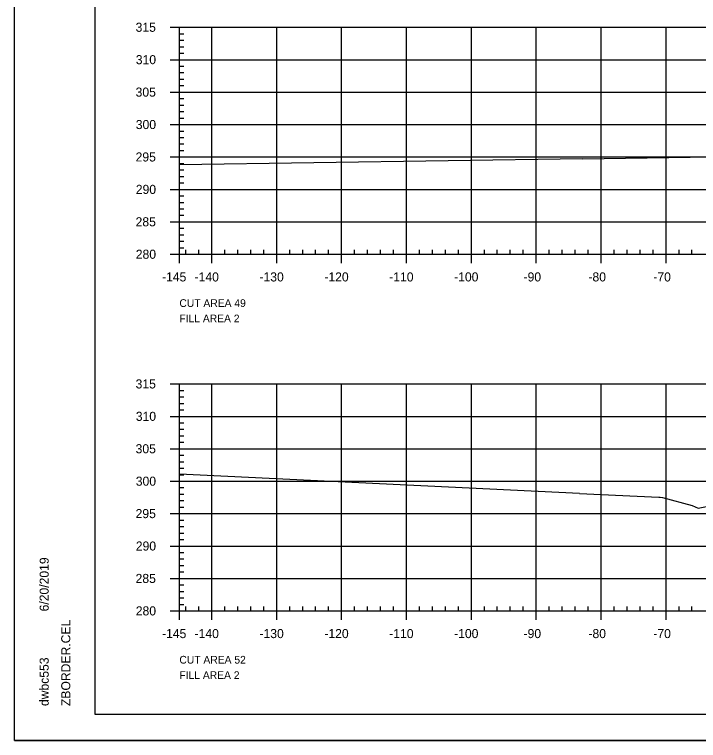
# Model space of a CAD drawing. Extents: x 1370843 to 1371177, y 380307 to 382654.
# Drawn here: x 1370843.3 to 1370948.7, y 380520.8 to 380632.8 of the extents above; entities that cross this region are included whole.
import ezdxf

# ---------------------------------------------------------------- set-up
doc = ezdxf.new("R2010")
doc.units = 0
for name, color, linetype in [('R_Axis', 7, 'Continuous'), ('R_Axis Annot', 7, 'Continuous'), ('R_Border', 7, 'Continuous'), ('R_Border Notes', 7, 'Continuous'), ('R_Exist Surface', 7, 'Continuous'), ('R_Grid', 7, 'Continuous'), ('R_No Plot', 7, 'Continuous')]:
    doc.layers.add(name, color=color, linetype=linetype)

msp = doc.modelspace()

# ---------------------------------------------------------------- linework, layer by layer
at = {"layer": 'R_Axis'}
for p, q in [((1370867.31, 380630.79), (1370868.71, 380630.79)), ((1370868.71, 380595.79), (1370868.71, 380630.79)), ((1370868.71, 380629.79), (1370869.41, 380629.79)), ((1370868.71, 380628.79), (1370869.41, 380628.79)), ((1370868.71, 380627.79), (1370869.41, 380627.79)), ((1370868.71, 380626.79), (1370869.41, 380626.79)), ((1370867.31, 380625.79), (1370868.71, 380625.79)), ((1370868.71, 380624.79), (1370869.41, 380624.79)), ((1370868.71, 380623.79), (1370869.41, 380623.79)), ((1370868.71, 380622.79), (1370869.41, 380622.79)), ((1370868.71, 380621.79), (1370869.41, 380621.79)), ((1370867.31, 380620.79), (1370868.71, 380620.79)), ((1370868.71, 380619.79), (1370869.41, 380619.79)), ((1370868.71, 380618.79), (1370869.41, 380618.79)), ((1370868.71, 380617.79), (1370869.41, 380617.79)), ((1370868.71, 380616.79), (1370869.41, 380616.79)), ((1370867.31, 380615.79), (1370868.71, 380615.79)), ((1370868.71, 380614.79), (1370869.41, 380614.79)), ((1370868.71, 380613.79), (1370869.41, 380613.79)), ((1370868.71, 380612.79), (1370869.41, 380612.79)), ((1370868.71, 380611.79), (1370869.41, 380611.79)), ((1370867.31, 380610.79), (1370868.71, 380610.79)), ((1370868.71, 380609.79), (1370869.41, 380609.79)), ((1370868.71, 380608.79), (1370869.41, 380608.79)), ((1370868.71, 380607.79), (1370869.41, 380607.79)), ((1370868.71, 380606.79), (1370869.41, 380606.79)), ((1370867.31, 380605.79), (1370868.71, 380605.79)), ((1370868.71, 380604.79), (1370869.41, 380604.79)), ((1370868.71, 380603.79), (1370869.41, 380603.79)), ((1370868.71, 380602.79), (1370869.41, 380602.79)), ((1370868.71, 380601.79), (1370869.41, 380601.79)), ((1370867.31, 380600.79), (1370868.71, 380600.79)), ((1370868.71, 380599.79), (1370869.41, 380599.79)), ((1370868.71, 380598.79), (1370869.41, 380598.79)), ((1370868.71, 380597.79), (1370869.41, 380597.79)), ((1370868.71, 380596.79), (1370869.41, 380596.79)), ((1370868.71, 380595.79), (1370868.71, 380596.49)), ((1370869.71, 380595.79), (1370869.71, 380596.49)), ((1370871.71, 380595.79), (1370871.71, 380596.49)), ((1370875.71, 380595.79), (1370875.71, 380596.49)), ((1370877.71, 380595.79), (1370877.71, 380596.49)), ((1370879.71, 380595.79), (1370879.71, 380596.49)), ((1370881.71, 380595.79), (1370881.71, 380596.49)), ((1370885.71, 380595.79), (1370885.71, 380596.49)), ((1370887.71, 380595.79), (1370887.71, 380596.49)), ((1370889.71, 380595.79), (1370889.71, 380596.49)), ((1370891.71, 380595.79), (1370891.71, 380596.49)), ((1370895.71, 380595.79), (1370895.71, 380596.49)), ((1370897.71, 380595.79), (1370897.71, 380596.49)), ((1370899.71, 380595.79), (1370899.71, 380596.49)), ((1370901.71, 380595.79), (1370901.71, 380596.49)), ((1370905.71, 380595.79), (1370905.71, 380596.49)), ((1370907.71, 380595.79), (1370907.71, 380596.49)), ((1370909.71, 380595.79), (1370909.71, 380596.49)), ((1370911.71, 380595.79), (1370911.71, 380596.49)), ((1370915.71, 380595.79), (1370915.71, 380596.49)), ((1370917.71, 380595.79), (1370917.71, 380596.49)), ((1370919.71, 380595.79), (1370919.71, 380596.49)), ((1370921.71, 380595.79), (1370921.71, 380596.49)), ((1370925.71, 380595.79), (1370925.71, 380596.49)), ((1370927.71, 380595.79), (1370927.71, 380596.49)), ((1370929.71, 380595.79), (1370929.71, 380596.49)), ((1370931.71, 380595.79), (1370931.71, 380596.49)), ((1370935.71, 380595.79), (1370935.71, 380596.49)), ((1370937.71, 380595.79), (1370937.71, 380596.49)), ((1370939.71, 380595.79), (1370939.71, 380596.49)), ((1370941.71, 380595.79), (1370941.71, 380596.49)), ((1370945.71, 380595.79), (1370945.71, 380596.49)), ((1370947.71, 380595.79), (1370947.71, 380596.49)), ((1370867.31, 380595.79), (1370868.71, 380595.79)), ((1370868.71, 380595.79), (1371158.71, 380595.79)), ((1370868.71, 380594.39), (1370868.71, 380595.79)), ((1370873.71, 380594.39), (1370873.71, 380595.79)), ((1370883.71, 380594.39), (1370883.71, 380595.79)), ((1370893.71, 380594.39), (1370893.71, 380595.79)), ((1370903.71, 380594.39), (1370903.71, 380595.79)), ((1370913.71, 380594.39), (1370913.71, 380595.79)), ((1370923.71, 380594.39), (1370923.71, 380595.79)), ((1370933.71, 380594.39), (1370933.71, 380595.79)), ((1370943.71, 380594.39), (1370943.71, 380595.79)), ((1370867.31, 380575.79), (1370868.71, 380575.79)), ((1370868.71, 380540.79), (1370868.71, 380575.79)), ((1370868.71, 380574.79), (1370869.41, 380574.79)), ((1370868.71, 380573.79), (1370869.41, 380573.79)), ((1370868.71, 380572.79), (1370869.41, 380572.79)), ((1370868.71, 380571.79), (1370869.41, 380571.79)), ((1370867.31, 380570.79), (1370868.71, 380570.79)), ((1370868.71, 380569.79), (1370869.41, 380569.79)), ((1370868.71, 380568.79), (1370869.41, 380568.79)), ((1370868.71, 380567.79), (1370869.41, 380567.79)), ((1370868.71, 380566.79), (1370869.41, 380566.79)), ((1370867.31, 380565.79), (1370868.71, 380565.79)), ((1370868.71, 380564.79), (1370869.41, 380564.79)), ((1370868.71, 380563.79), (1370869.41, 380563.79)), ((1370868.71, 380562.79), (1370869.41, 380562.79)), ((1370868.71, 380561.79), (1370869.41, 380561.79)), ((1370867.31, 380560.79), (1370868.71, 380560.79)), ((1370868.71, 380559.79), (1370869.41, 380559.79)), ((1370868.71, 380558.79), (1370869.41, 380558.79)), ((1370868.71, 380557.79), (1370869.41, 380557.79)), ((1370867.31, 380555.79), (1370868.71, 380555.79)), ((1370868.71, 380556.79), (1370869.41, 380556.79)), ((1370868.71, 380554.79), (1370869.41, 380554.79)), ((1370868.71, 380553.79), (1370869.41, 380553.79)), ((1370868.71, 380552.79), (1370869.41, 380552.79)), ((1370868.71, 380551.79), (1370869.41, 380551.79)), ((1370867.31, 380550.79), (1370868.71, 380550.79)), ((1370868.71, 380549.79), (1370869.41, 380549.79)), ((1370868.71, 380548.79), (1370869.41, 380548.79)), ((1370868.71, 380547.79), (1370869.41, 380547.79)), ((1370868.71, 380546.79), (1370869.41, 380546.79)), ((1370867.31, 380545.79), (1370868.71, 380545.79)), ((1370868.71, 380544.79), (1370869.41, 380544.79)), ((1370868.71, 380543.79), (1370869.41, 380543.79)), ((1370868.71, 380542.79), (1370869.41, 380542.79)), ((1370868.71, 380541.79), (1370869.41, 380541.79)), ((1370868.71, 380540.79), (1370868.71, 380541.49)), ((1370869.71, 380540.79), (1370869.71, 380541.49)), ((1370871.71, 380540.79), (1370871.71, 380541.49)), ((1370875.71, 380540.79), (1370875.71, 380541.49)), ((1370877.71, 380540.79), (1370877.71, 380541.49)), ((1370879.71, 380540.79), (1370879.71, 380541.49)), ((1370881.71, 380540.79), (1370881.71, 380541.49)), ((1370885.71, 380540.79), (1370885.71, 380541.49)), ((1370887.71, 380540.79), (1370887.71, 380541.49)), ((1370889.71, 380540.79), (1370889.71, 380541.49)), ((1370891.71, 380540.79), (1370891.71, 380541.49)), ((1370895.71, 380540.79), (1370895.71, 380541.49)), ((1370897.71, 380540.79), (1370897.71, 380541.49)), ((1370899.71, 380540.79), (1370899.71, 380541.49)), ((1370901.71, 380540.79), (1370901.71, 380541.49)), ((1370905.71, 380540.79), (1370905.71, 380541.49)), ((1370907.71, 380540.79), (1370907.71, 380541.49)), ((1370909.71, 380540.79), (1370909.71, 380541.49)), ((1370911.71, 380540.79), (1370911.71, 380541.49)), ((1370915.71, 380540.79), (1370915.71, 380541.49)), ((1370917.71, 380540.79), (1370917.71, 380541.49)), ((1370919.71, 380540.79), (1370919.71, 380541.49)), ((1370921.71, 380540.79), (1370921.71, 380541.49)), ((1370925.71, 380540.79), (1370925.71, 380541.49)), ((1370927.71, 380540.79), (1370927.71, 380541.49)), ((1370929.71, 380540.79), (1370929.71, 380541.49)), ((1370931.71, 380540.79), (1370931.71, 380541.49)), ((1370935.71, 380540.79), (1370935.71, 380541.49)), ((1370937.71, 380540.79), (1370937.71, 380541.49)), ((1370939.71, 380540.79), (1370939.71, 380541.49)), ((1370941.71, 380540.79), (1370941.71, 380541.49)), ((1370945.71, 380540.79), (1370945.71, 380541.49)), ((1370947.71, 380540.79), (1370947.71, 380541.49)), ((1370867.31, 380540.79), (1370868.71, 380540.79)), ((1370868.71, 380540.79), (1371158.71, 380540.79)), ((1370868.71, 380539.39), (1370868.71, 380540.79)), ((1370873.71, 380539.39), (1370873.71, 380540.79)), ((1370883.71, 380539.39), (1370883.71, 380540.79)), ((1370893.71, 380539.39), (1370893.71, 380540.79)), ((1370903.71, 380539.39), (1370903.71, 380540.79)), ((1370913.71, 380539.39), (1370913.71, 380540.79)), ((1370923.71, 380539.39), (1370923.71, 380540.79)), ((1370933.71, 380539.39), (1370933.71, 380540.79)), ((1370943.71, 380539.39), (1370943.71, 380540.79))]:
    msp.add_line(p, q, dxfattribs=at)
at = {"layer": 'R_Border'}
for p, q in [((1370855.71, 380524.79), (1370855.71, 380730.25)), ((1370855.71, 380524.79), (1370855.71, 380524.79)), ((1371171.89, 380524.79), (1370855.71, 380524.79))]:
    msp.add_line(p, q, dxfattribs=at)
at = {"layer": 'R_Exist Surface'}
for p, q in [((1370930.84, 380610.5), (1370868.71, 380609.56)), ((1370930.37, 380558.9), (1370868.71, 380561.88))]:
    msp.add_line(p, q, dxfattribs=at)
for points in [[(1370930.84, 380610.5), (1370960.73, 380610.95), (1370976.65, 380611.19), (1370980.83, 380609.88), (1370981.28, 380609.72), (1370982.04, 380609.63), (1370987.45, 380609.18), (1370988.06, 380609.17), (1370991.29, 380609.35), (1370995.08, 380609.97), (1370995.63, 380610.07), (1371001.7, 380610.69), (1371002.24, 380610.74), (1371013.38, 380610.84), (1371014.12, 380610.84), (1371023.96, 380610.49), (1371024.63, 380610.47), (1371025.03, 380610.42), (1371032.42, 380609.65), (1371036.78, 380609.1), (1371037.03, 380609.07), (1371037.72, 380609.16), (1371049.16, 380610.54), (1371056.65, 380610.39)], [(1370930.37, 380558.9), (1370942.58, 380558.31), (1370942.82, 380558.31), (1370943.15, 380558.28), (1370947.72, 380557.06), (1370948.65, 380556.63), (1370951.71, 380557.27)]]:
    msp.add_lwpolyline(points, dxfattribs=at)
at = {"layer": 'R_Grid'}
for p, q in [((1370868.71, 380630.79), (1371158.71, 380630.79)), ((1370868.71, 380595.79), (1370868.71, 380630.79)), ((1370873.71, 380595.79), (1370873.71, 380630.79)), ((1370883.71, 380595.79), (1370883.71, 380630.79)), ((1370893.71, 380595.79), (1370893.71, 380630.79)), ((1370903.71, 380595.79), (1370903.71, 380630.79)), ((1370913.71, 380595.79), (1370913.71, 380630.79)), ((1370923.71, 380595.79), (1370923.71, 380630.79)), ((1370933.71, 380595.79), (1370933.71, 380630.79)), ((1370943.71, 380595.79), (1370943.71, 380630.79)), ((1370868.71, 380625.79), (1371158.71, 380625.79)), ((1370868.71, 380620.79), (1371158.71, 380620.79)), ((1370868.71, 380615.79), (1371158.71, 380615.79)), ((1370868.71, 380610.79), (1371158.71, 380610.79)), ((1370868.71, 380605.79), (1371158.71, 380605.79)), ((1370868.71, 380600.79), (1371158.71, 380600.79)), ((1370868.71, 380595.79), (1371158.71, 380595.79)), ((1370868.71, 380575.79), (1371158.71, 380575.79)), ((1370868.71, 380540.79), (1370868.71, 380575.79)), ((1370873.71, 380540.79), (1370873.71, 380575.79)), ((1370883.71, 380540.79), (1370883.71, 380575.79)), ((1370893.71, 380540.79), (1370893.71, 380575.79)), ((1370903.71, 380540.79), (1370903.71, 380575.79)), ((1370913.71, 380540.79), (1370913.71, 380575.79)), ((1370923.71, 380540.79), (1370923.71, 380575.79)), ((1370933.71, 380540.79), (1370933.71, 380575.79)), ((1370943.71, 380540.79), (1370943.71, 380575.79)), ((1370868.71, 380570.79), (1371158.71, 380570.79)), ((1370868.71, 380565.79), (1371158.71, 380565.79)), ((1370868.71, 380560.79), (1371158.71, 380560.79)), ((1370868.71, 380555.79), (1371158.71, 380555.79)), ((1370868.71, 380550.79), (1371158.71, 380550.79)), ((1370868.71, 380545.79), (1371158.71, 380545.79)), ((1370868.71, 380540.79), (1371158.71, 380540.79))]:
    msp.add_line(p, q, dxfattribs=at)
at = {"layer": 'R_No Plot'}
msp.add_line((1370843.31, 380520.81), (1371176.64, 380520.81), dxfattribs=at)
for points in [[(1370843.3, 380734.14), (1371176.64, 380734.14), (1371176.64, 380520.8), (1370843.3, 380520.8)], [(1371089.63, 380730.25), (1371089.63, 380720.37), (1371125.36, 380720.37), (1371125.36, 380717.45), (1371148.56, 380717.45), (1371148.56, 380693.11), (1371171.89, 380693.11), (1371171.89, 380524.79), (1370855.71, 380524.79), (1370855.71, 380730.25)]]:
    msp.add_lwpolyline(points, close=True, dxfattribs=at)

# ---------------------------------------------------------------- texts
at = {"layer": 'R_Axis Annot'}
for s, p in [('315', (1370861.96, 380630.09)), ('310', (1370861.99, 380625.09)), ('305', (1370861.96, 380620.09)), ('300', (1370861.99, 380615.09)), ('295', (1370861.96, 380610.09)), ('290', (1370861.99, 380605.09)), ('285', (1370861.96, 380600.09)), ('280', (1370861.99, 380595.09)), ('-145', (1370866.03, 380591.59)), ('-140', (1370871.05, 380591.59)), ('-130', (1370881.05, 380591.59)), ('-120', (1370891.05, 380591.59)), ('-110', (1370901.05, 380591.59)), ('-100', (1370911.05, 380591.59)), ('-90', (1370921.75, 380591.59)), ('-80', (1370931.75, 380591.59)), ('-70', (1370941.75, 380591.59)), ('315', (1370861.96, 380575.09)), ('310', (1370861.99, 380570.09)), ('305', (1370861.96, 380565.09)), ('300', (1370861.99, 380560.09)), ('295', (1370861.96, 380555.09)), ('290', (1370861.99, 380550.09)), ('285', (1370861.96, 380545.09)), ('280', (1370861.99, 380540.09)), ('-145', (1370866.03, 380536.59)), ('-140', (1370871.05, 380536.59)), ('-130', (1370881.05, 380536.59)), ('-120', (1370891.05, 380536.59)), ('-110', (1370901.05, 380536.59)), ('-100', (1370911.05, 380536.59)), ('-90', (1370921.75, 380536.59)), ('-80', (1370931.75, 380536.59)), ('-70', (1370941.75, 380536.59))]:
    msp.add_text(s, height=1.4, dxfattribs=at).set_placement(p)
at = {"layer": 'R_Border'}
for s, p in [('6/20/2019', (1370848.57, 380540.71)), ('ZBORDER.CEL', (1370851.9, 380526.11)), ('dwbc553', (1370848.57, 380526.11))]:
    msp.add_text(s, height=1.4, rotation=90, dxfattribs=at).set_placement(p)
at = {"layer": 'R_Border Notes'}
for s, p in [('CUT AREA 49', (1370868.71, 380587.66)), ('FILL AREA 2', (1370868.71, 380585.29)), ('CUT AREA 52', (1370868.71, 380532.66)), ('FILL AREA 2', (1370868.71, 380530.29))]:
    msp.add_text(s, height=1.1875, dxfattribs=at).set_placement(p)

doc.saveas('drawing.dxf')
